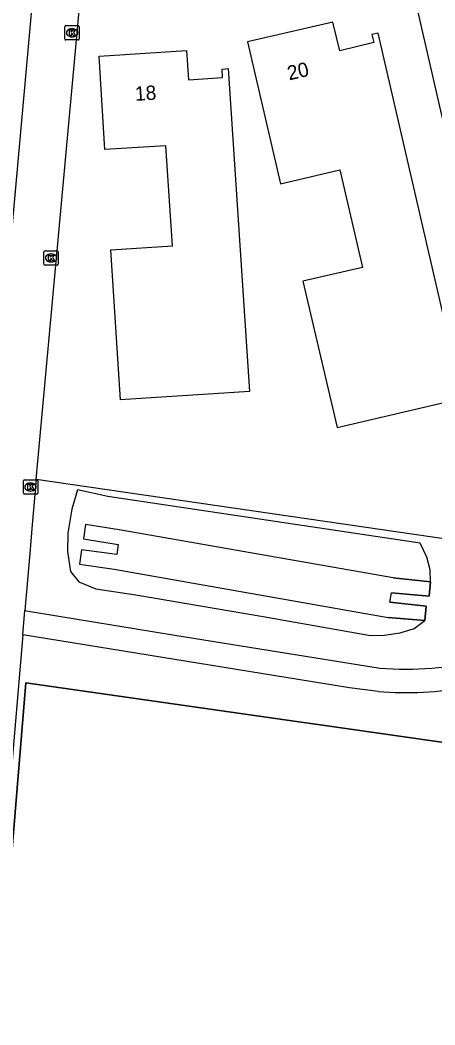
# Model space of a CAD drawing. Extents: x 156414 to 157775, y 382335 to 383765.
# Drawn here: x 156819.2 to 156848.2, y 383123.7 to 383193.7 of the extents above; entities that cross this region are included whole.
import ezdxf

# ---------------------------------------------------------------- set-up
doc = ezdxf.new("R2010")
doc.units = 0
for name, color, linetype in [('IMGEO_Berm_groen', 7, 'Continuous'), ('IMGEO_Fietspad_gesloten', 7, 'Continuous'), ('IMGEO_Groenvoorziening', 7, 'Continuous'), ('IMGEO_Hek', 7, 'Continuous'), ('IMGEO_Kolk', 7, 'Continuous'), ('IMGEO_Muur', 7, 'Continuous'), ('IMGEO_Pand', 7, 'Continuous'), ('IMGEO_Pand_nummerreeks', 7, 'Continuous'), ('IMGEO_Voetpad_halfverhard', 7, 'Continuous'), ('IMGEO_Waterloop', 7, 'Continuous')]:
    doc.layers.add(name, color=color, linetype=linetype)

msp = doc.modelspace()

# ---------------------------------------------------------------- linework, layer by layer
at = {"layer": 'IMGEO_Berm_groen'}
for points in [[(156855.66, 383156.552), (156842.236, 383214.933)], [(156801.376, 383003.864), (156801.072, 383004.344), (156807.776, 383040.4), (156814.706, 383087.712), (156819.637, 383147.515), (156859.028, 383141.902)]]:
    msp.add_lwpolyline(points, dxfattribs=at)
at = {"layer": 'IMGEO_Fietspad_gesloten'}
for points in [[(156811.984, 383101.301), (156816.709, 383157.337), (156816.852, 383159.002), (156821.67, 383212.256)], [(156820.377, 383161.671), (156824.899, 383211.011)], [(156820.377, 383161.671), (156820.09, 383158.539), (156819.942, 383156.806), (156819.577, 383152.541)], [(156819.434, 383150.863), (156819.577, 383152.541)], [(156819.434, 383150.863), (156819.153, 383147.584), (156818.568, 383140.747), (156814.089, 383087.578), (156807.42, 383041.472), (156800.493, 383004.039)]]:
    msp.add_lwpolyline(points, dxfattribs=at)
at = {"layer": 'IMGEO_Groenvoorziening'}
for points in [[(156855.66, 383156.552), (156820.377, 383161.671)], [(156847.862, 383154.543), (156847.838, 383155.385), (156847.607, 383156.275), (156847.126, 383157.248), (156825.356, 383160.497), (156823.245, 383160.953), (156822.852, 383159.606), (156822.571, 383157.94), (156822.556, 383156.669), (156822.764, 383155.264), (156823.343, 383154.542), (156824.526, 383154.062), (156827.322, 383153.643), (156836.199, 383152.139), (156843.661, 383150.806), (156844.632, 383150.831), (156845.744, 383150.986), (156846.719, 383151.296), (156847.447, 383151.856)]]:
    msp.add_lwpolyline(points, dxfattribs=at)
at = {"layer": 'IMGEO_Hek'}
for points in [[(156819.637, 383147.515), (156814.706, 383087.712), (156807.776, 383040.4), (156801.072, 383004.344), (156801.376, 383003.864)], [(156859.028, 383141.902), (156819.637, 383147.515)]]:
    msp.add_lwpolyline(points, dxfattribs=at)
at = {"layer": 'IMGEO_Kolk'}
for p, q in [((156822.372, 383192.351), (156822.372, 383193.203)), ((156822.447, 383193.277), (156823.299, 383193.277)), ((156822.86, 383193.057), (156822.885, 383193.057)), ((156823.373, 383193.203), (156823.373, 383192.351)), ((156823.299, 383192.277), (156822.447, 383192.277)), ((156822.883, 383192.497), (156822.858, 383192.497)), ((156820.91, 383176.673), (156820.91, 383177.525)), ((156820.985, 383177.599), (156821.837, 383177.599)), ((156821.911, 383177.525), (156821.911, 383176.673)), ((156821.421, 383176.819), (156821.396, 383176.819)), ((156821.398, 383177.379), (156821.423, 383177.379)), ((156821.837, 383176.599), (156820.985, 383176.599)), ((156819.476, 383160.719), (156819.476, 383161.571)), ((156819.551, 383161.645), (156820.403, 383161.645)), ((156819.964, 383161.425), (156819.989, 383161.425)), ((156820.477, 383161.571), (156820.477, 383160.719)), ((156819.987, 383160.865), (156819.962, 383160.865)), ((156820.403, 383160.645), (156819.551, 383160.645))]:
    msp.add_line(p, q, dxfattribs=at)
for points in [[(156822.372, 383192.351), (156822.372, 383193.203)], [(156822.447, 383193.277), (156823.299, 383193.277)], [(156822.693, 383192.977), (156822.816, 383192.977), (156822.816, 383192.826), (156822.946, 383192.977), (156823.11, 383192.977), (156822.964, 383192.826), (156823.117, 383192.577), (156822.965, 383192.577), (156822.88, 383192.741), (156822.816, 383192.674), (156822.816, 383192.577), (156822.693, 383192.577), (156822.693, 383192.977)], [(156823.373, 383193.203), (156823.373, 383192.351)], [(156823.299, 383192.277), (156822.447, 383192.277)], [(156820.91, 383176.673), (156820.91, 383177.525)], [(156820.985, 383177.599), (156821.837, 383177.599)], [(156821.911, 383177.525), (156821.911, 383176.673)], [(156821.231, 383177.299), (156821.354, 383177.299), (156821.354, 383177.148), (156821.484, 383177.299), (156821.648, 383177.299), (156821.502, 383177.148), (156821.655, 383176.899), (156821.503, 383176.899), (156821.418, 383177.063), (156821.354, 383176.996), (156821.354, 383176.899), (156821.231, 383176.899), (156821.231, 383177.299)], [(156821.837, 383176.599), (156820.985, 383176.599)], [(156819.476, 383160.719), (156819.476, 383161.571)], [(156819.551, 383161.645), (156820.403, 383161.645)], [(156820.477, 383161.571), (156820.477, 383160.719)], [(156819.797, 383161.345), (156819.92, 383161.345), (156819.92, 383161.194), (156820.05, 383161.345), (156820.214, 383161.345), (156820.068, 383161.194), (156820.221, 383160.945), (156820.069, 383160.945), (156819.984, 383161.109), (156819.92, 383161.042), (156819.92, 383160.945), (156819.797, 383160.945), (156819.797, 383161.345)], [(156820.403, 383160.645), (156819.551, 383160.645)]]:
    msp.add_lwpolyline(points, dxfattribs=at)
for centre, start, end in [((156822.449, 383193.201), 91.55205, 178.44795), ((156822.449, 383193.201), 91.55205, 178.44795), ((156823.297, 383193.201), 1.55205, 88.44795), ((156823.297, 383193.201), 1.55205, 88.44795), ((156822.449, 383192.353), 181.55205, 268.44795), ((156822.449, 383192.353), 181.55205, 268.44795), ((156823.297, 383192.353), 271.55205, 358.44795), ((156823.297, 383192.353), 271.55205, 358.44795), ((156820.987, 383177.523), 91.55205, 178.44795), ((156820.987, 383177.523), 91.55205, 178.44795), ((156821.835, 383177.523), 1.55205, 88.44795), ((156821.835, 383177.523), 1.55205, 88.44795), ((156820.987, 383176.675), 181.55205, 268.44795), ((156820.987, 383176.675), 181.55205, 268.44795), ((156821.835, 383176.675), 271.55205, 358.44795), ((156821.835, 383176.675), 271.55205, 358.44795), ((156819.553, 383161.569), 91.55205, 178.44795), ((156819.553, 383161.569), 91.55205, 178.44795), ((156820.401, 383161.569), 1.55205, 88.44795), ((156820.401, 383161.569), 1.55205, 88.44795), ((156819.553, 383160.721), 181.55205, 268.44795), ((156819.553, 383160.721), 181.55205, 268.44795), ((156820.401, 383160.721), 271.55205, 358.44795), ((156820.401, 383160.721), 271.55205, 358.44795)]:
    msp.add_arc(centre, 0.0765, start, end, dxfattribs=at)
for centre, major_axis, ratio, start_param, end_param in [((156822.859, 383192.777), (-0.387, 0.002), 0.722429, 4.712389, 7.853982), ((156822.884, 383192.777), (-0.39, 0.002), 0.717154, 1.570796, 4.712389), ((156821.397, 383177.099), (-0.387, 0.002), 0.722429, 4.712389, 7.853982), ((156821.422, 383177.099), (-0.39, 0.002), 0.717154, 1.570796, 4.712389), ((156819.963, 383161.145), (-0.387, 0.002), 0.722429, 4.712389, 7.853982), ((156819.988, 383161.145), (-0.39, 0.002), 0.717154, 1.570796, 4.712389)]:
    msp.add_ellipse(centre, major_axis=major_axis, ratio=ratio, start_param=start_param, end_param=end_param, dxfattribs=at)
at = {"layer": 'IMGEO_Muur'}
for points in [[(156826.161, 383158.171), (156823.81, 383158.549), (156823.674, 383157.547), (156826.077, 383157.138)], [(156825.982, 383156.445), (156823.524, 383156.78), (156823.383, 383155.78), (156825.815, 383155.435)], [(156845.245, 383154.832), (156847.862, 383154.543), (156847.763, 383153.551), (156845.126, 383153.779)], [(156845.019, 383153.128), (156847.546, 383152.848), (156847.447, 383151.856), (156844.9, 383152.075)]]:
    msp.add_lwpolyline(points, dxfattribs=at)
at = {"layer": 'IMGEO_Pand'}
for points in [[(156841.341, 383165.294), (156850.091, 383167.336), (156844.203, 383192.763), (156843.773, 383192.661), (156843.894, 383192.092), (156841.534, 383191.529), (156841.052, 383193.519), (156835.088, 383192.16), (156837.395, 383182.273), (156841.543, 383183.241), (156843.102, 383176.446), (156838.964, 383175.48), (156841.341, 383165.294)], [(156826.252, 383167.213), (156825.582, 383177.673), (156829.863, 383177.948), (156829.417, 383184.913), (156825.165, 383184.641), (156824.748, 383191.158), (156830.855, 383191.549), (156830.986, 383189.503), (156833.361, 383189.655), (156833.321, 383190.255), (156833.74, 383190.283), (156835.239, 383167.791), (156826.252, 383167.213)]]:
    msp.add_lwpolyline(points, dxfattribs=at)
at = {"layer": 'IMGEO_Voetpad_halfverhard'}
for points in [[(156819.577, 383152.541), (156820.117, 383152.453), (156830.035, 383150.84), (156844.343, 383148.535)], [(156844.207, 383146.908), (156842.208, 383147.169), (156819.434, 383150.863)]]:
    msp.add_lwpolyline(points, dxfattribs=at)
for centre, radius, start, end in [((156846.138, 383174.186), 25.713, 265.99732, 282.07287), ((156846.136, 383171.883), 25.049, 265.58244, 279.97182)]:
    msp.add_arc(centre, radius, start, end, dxfattribs=at)
at = {"layer": 'IMGEO_Waterloop'}
for points in [[(156847.862, 383154.543), (156845.245, 383154.832), (156826.161, 383158.171), (156823.81, 383158.549), (156823.674, 383157.547), (156826.077, 383157.138), (156825.982, 383156.445), (156823.524, 383156.78), (156823.383, 383155.78), (156825.815, 383155.435), (156844.9, 383152.075), (156847.447, 383151.856)], [(156847.447, 383151.856), (156847.546, 383152.848), (156845.019, 383153.128), (156845.126, 383153.779), (156847.763, 383153.551), (156847.862, 383154.543)]]:
    msp.add_lwpolyline(points, dxfattribs=at)

# ---------------------------------------------------------------- texts
at = {"layer": 'IMGEO_Pand_nummerreeks'}
for s, rotation, p in [('20', 12.83449, (156837.999, 383189.46)), ('18', 3.66656, (156827.284, 383188.033))]:
    msp.add_text(s, height=1, rotation=rotation, dxfattribs=at).set_placement(p)

doc.saveas('drawing.dxf')
